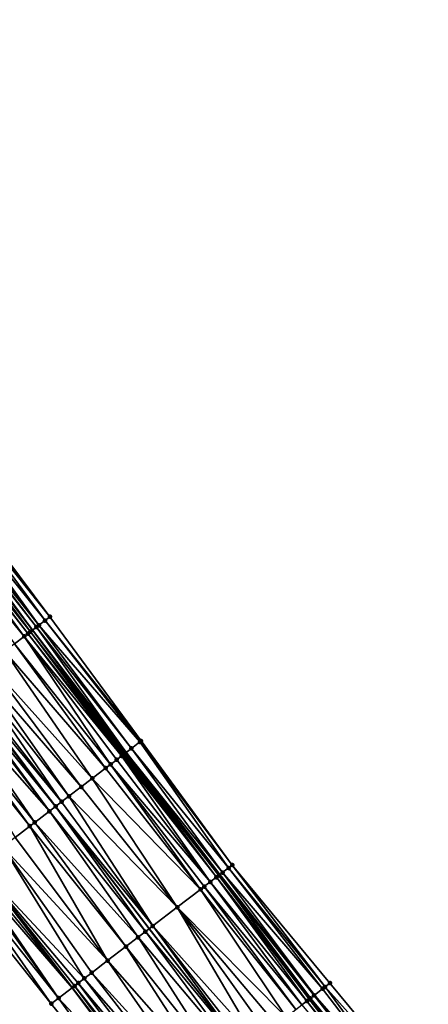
# Model space of a CAD drawing. Header units: feet. Extents: x 2004186 to 2014793, y 836912 to 864902.
# Tile 500 of 656: x 2007195 to 2007249, y 852217 to 852345. Entities that reach past the tile are written whole.
import ezdxf

# ---------------------------------------------------------------- set-up
doc = ezdxf.new("R2010")
doc.units = ezdxf.units.FT
doc.header["$LTSCALE"] = 100
doc.header["$MEASUREMENT"] = 0
for name, color, linetype, lineweight in [('EP_Travel Lane', 5, 'Continuous', 40), ('GPL_Skip Line', 2, 'Continuous', 40), ('Road Shots', 4, 'Continuous', 200), ('Road X-Section', 30, 'Continuous', 13)]:
    doc.layers.add(name, color=color, linetype=linetype, lineweight=lineweight)
doc.layers.add('I-77 SB_MM21-27-Surface-Border', color=7, linetype='Continuous')
doc.layers.add('I-77 SB_MM21-27-Surface-TIN', color=7, linetype='Continuous')

msp = doc.modelspace()

# ---------------------------------------------------------------- linework, layer by layer
at = {"layer": 'EP_Travel Lane'}
for points in [[(2007214.576057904, 852203.6635399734, 437.9141399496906), (2007202.278240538, 852219.5795358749, 438.050688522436), (2007190.132490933, 852235.4690993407, 438.1083880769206), (2007177.986796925, 852251.3585900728, 438.1884823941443), (2007165.841127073, 852267.2480492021, 438.2783200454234), (2007153.633143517, 852283.2535366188, 438.3588180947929), (2007141.654077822, 852299.2690866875, 438.4256654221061), (2007129.675011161, 852315.2846380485, 438.4920886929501), (2007117.695972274, 852331.3001522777, 438.5709600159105), (2007105.716917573, 852347.315687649, 438.6427364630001), (2007093.832098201, 852363.5804056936, 438.7356369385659), (2007082.036463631, 852379.7315499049, 438.798173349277), (2007070.240883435, 852395.8826196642, 438.8848433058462), (2007058.445256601, 852412.0337532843, 438.9508377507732), (2007046.706961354, 852428.372048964, 439.0449221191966), (2007035.053841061, 852444.626251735, 439.1202886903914), (2007023.400728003, 852460.880444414, 439.199071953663)], [(2007246.145901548, 852202.9269348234, 437.0806944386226), (2007233.741103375, 852218.6156544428, 437.1436066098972), (2007221.448139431, 852234.258770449, 437.2766588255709), (2007209.290980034, 852250.1393574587, 437.3813308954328), (2007197.133745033, 852266.020043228, 437.4555882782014), (2007184.976511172, 852281.9007275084, 437.5302831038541), (2007172.905763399, 852297.6969138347, 437.621815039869), (2007160.913285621, 852313.7024338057, 437.684617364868), (2007148.920804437, 852329.7079583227, 437.7458855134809), (2007136.928411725, 852345.713364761, 437.8467823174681), (2007124.9364487, 852361.7191698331, 437.9312006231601), (2007113.20897094, 852377.7548519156, 438.0108785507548), (2007101.402731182, 852393.8982299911, 438.075594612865), (2007089.596502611, 852410.0415927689, 438.145239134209), (2007077.790305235, 852426.1849128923, 438.2287000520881), (2007066.194967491, 852442.3457257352, 438.2838835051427), (2007054.552976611, 852458.6080466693, 438.3283688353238)]]:
    msp.add_polyline3d(points, dxfattribs=at)
at = {"layer": 'GPL_Skip Line'}
msp.add_polyline3d([(2007224.565206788, 852211.4563933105, 437.5843661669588), (2007212.292808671, 852227.2478656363, 437.6978340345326), (2007200.135654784, 852243.1284454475, 437.8047006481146), (2007187.978378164, 852259.0091855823, 437.8622266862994), (2007175.821181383, 852274.889821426, 437.9518490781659), (2007163.679047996, 852290.7819968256, 438.0152008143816), (2007151.686871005, 852306.7876408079, 438.0997817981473), (2007139.694610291, 852322.7933965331, 438.1468645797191), (2007127.702435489, 852338.7990375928, 438.232426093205), (2007115.710268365, 852354.8046684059, 438.3214261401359), (2007103.90233262, 852370.9467186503, 438.4013173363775), (2007092.096094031, 852387.090095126, 438.4665361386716), (2007080.28987076, 852403.2334506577, 438.5385390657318), (2007068.483676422, 852419.3767666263, 438.6233570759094), (2007056.814383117, 852435.6193597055, 438.6752667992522), (2007045.161990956, 852451.8740535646, 438.7574871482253), (2007033.509610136, 852468.1287316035, 438.845002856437)], dxfattribs=at)
at = {"layer": 'I-77 SB_MM21-27-Surface-Border', "color": 3, "linetype": 'ByBlock', "lineweight": -2}
for points in [[(2007056.214043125, 852459.7994650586, 438.1822470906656), (2007068.354014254, 852443.8944378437, 438.0692178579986), (2007080.105546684, 852427.8792449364, 437.9940760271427), (2007091.911731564, 852411.7359418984, 437.9050836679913), (2007104.202193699, 852395.9468641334, 437.8043375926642), (2007116.008447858, 852379.803466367, 437.7459950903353), (2007127.873178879, 852363.9207867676, 437.6558103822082), (2007138.105036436, 852346.595568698, 437.713169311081), (2007151.857479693, 852331.9095697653, 437.4628300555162), (2007163.689694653, 852315.7838750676, 437.4211709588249), (2007175.681911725, 852299.778177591, 437.3545356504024), (2007187.41253059, 852283.7667933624, 437.2963542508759), (2007199.410939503, 852267.7645581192, 437.2148276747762), (2007211.25062285, 852251.6406420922, 437.1663906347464), (2007223.090304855, 852235.5167278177, 437.1173897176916), (2007235.760482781, 852220.19171268, 436.9675541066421), (2007248.533332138, 852204.7903650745, 436.853076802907)], [(2007212.265211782, 852201.8610753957, 437.9418669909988), (2007199.589120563, 852217.5207740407, 438.0786277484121), (2007187.114365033, 852233.1581888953, 438.1911890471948), (2007174.79836774, 852248.9172418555, 438.2837979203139), (2007162.323513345, 852264.5547858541, 438.3566737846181), (2007149.91505002, 852280.4673294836, 438.4528724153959), (2007137.762797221, 852296.3530746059, 438.5294041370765), (2007125.450442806, 852312.1189553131, 438.5863476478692), (2007113.458286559, 852328.1245716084, 438.6802193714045), (2007101.78621601, 852344.370073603, 438.7606463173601), (2007089.858498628, 852360.6739035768, 438.8335977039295), (2007078.375159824, 852377.0533642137, 438.9123424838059), (2007067.05324978, 852393.5508958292, 438.9885407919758), (2007055.247060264, 852409.6942052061, 439.0755101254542), (2007044.136613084, 852426.5290269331, 439.1408593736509), (2007032.15909689, 852442.5507092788, 439.2102353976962), (2007020.18163239, 852458.5723195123, 439.3037975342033)]]:
    msp.add_polyline3d(points, dxfattribs=at)
at = {"layer": 'I-77 SB_MM21-27-Surface-TIN', "color": 128, "linetype": 'ByBlock', "lineweight": -2}
for points in [[(2007197.982059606, 852266.6698880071, 437.3722440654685), (2007186.301131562, 852282.9154459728, 437.3994961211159), (2007185.983592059, 852282.6721998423, 437.430202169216)], [(2007198.775870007, 852267.2780534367, 437.280061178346), (2007186.936218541, 852283.4019278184, 437.341289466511), (2007186.301131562, 852282.9154459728, 437.3994961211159)], [(2007198.775870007, 852267.2780534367, 437.280061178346), (2007186.301131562, 852282.9154459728, 437.3994961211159), (2007197.982059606, 852266.6698880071, 437.3722440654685)], [(2007199.410939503, 852267.7645581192, 437.2148276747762), (2007187.253765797, 852283.6451638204, 437.3137005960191), (2007186.936218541, 852283.4019278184, 437.341289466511)], [(2007199.410939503, 852267.7645581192, 437.2148276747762), (2007186.936218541, 852283.4019278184, 437.341289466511), (2007198.775870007, 852267.2780534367, 437.280061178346)], [(2007199.410939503, 852267.7645581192, 437.2148276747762), (2007187.41253059, 852283.7667933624, 437.2963542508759), (2007187.253765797, 852283.6451638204, 437.3137005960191)], [(2007196.553115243, 852265.5753021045, 437.5037444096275), (2007184.395879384, 852281.4559889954, 437.5776370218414), (2007184.23709645, 852281.3343831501, 437.5876904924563)], [(2007196.870671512, 852265.818526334, 437.479779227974), (2007184.976511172, 852281.9007275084, 437.5302831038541), (2007184.395879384, 852281.4559889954, 437.5776370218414)], [(2007196.870671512, 852265.818526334, 437.479779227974), (2007184.395879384, 852281.4559889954, 437.5776370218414), (2007196.553115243, 852265.5753021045, 437.5037444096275)], [(2007185.030982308, 852281.942450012, 437.5258406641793), (2007184.976511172, 852281.9007275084, 437.5302831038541), (2007197.133745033, 852266.020043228, 437.4555882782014)], [(2007196.870671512, 852265.818526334, 437.479779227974), (2007197.133745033, 852266.020043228, 437.4555882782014), (2007184.976511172, 852281.9007275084, 437.5302831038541)], [(2007185.348536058, 852282.1856775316, 437.5008622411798), (2007185.030982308, 852281.942450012, 437.5258406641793), (2007197.133745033, 852266.020043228, 437.4555882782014)], [(2007197.664529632, 852266.4266294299, 437.4067799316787), (2007185.507304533, 852282.3073022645, 437.4849959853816), (2007185.348536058, 852282.1856775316, 437.5008622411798)], [(2007197.664529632, 852266.4266294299, 437.4067799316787), (2007185.348536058, 852282.1856775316, 437.5008622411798), (2007197.133745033, 852266.020043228, 437.4555882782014)], [(2007197.982059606, 852266.6698880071, 437.3722440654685), (2007185.983592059, 852282.6721998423, 437.430202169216), (2007185.507304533, 852282.3073022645, 437.4849959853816)], [(2007197.982059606, 852266.6698880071, 437.3722440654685), (2007185.507304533, 852282.3073022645, 437.4849959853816), (2007197.664529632, 852266.4266294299, 437.4067799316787)], [(2007196.07675586, 852265.2104983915, 437.5296495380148), (2007184.23709645, 852281.3343831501, 437.5876904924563), (2007183.443160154, 852280.7263821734, 437.6292636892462)], [(2007196.07675586, 852265.2104983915, 437.5296495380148), (2007183.443160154, 852280.7263821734, 437.6292636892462), (2007194.806439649, 852264.2377205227, 437.5888718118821)], [(2007196.553115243, 852265.5753021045, 437.5037444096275), (2007184.23709645, 852281.3343831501, 437.5876904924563), (2007196.07675586, 852265.2104983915, 437.5296495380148)], [(2007199.410939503, 852267.7645581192, 437.2148276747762), (2007198.775870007, 852267.2780534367, 437.280061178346), (2007211.25062285, 852251.6406420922, 437.1663906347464)], [(2007197.664529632, 852266.4266294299, 437.4067799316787), (2007197.133745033, 852266.020043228, 437.4555882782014), (2007209.290980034, 852250.1393574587, 437.3813308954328)], [(2007197.982059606, 852266.6698880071, 437.3722440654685), (2007197.664529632, 852266.4266294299, 437.4067799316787), (2007209.980497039, 852250.6676155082, 437.3021567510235)], [(2007197.664529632, 852266.4266294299, 437.4067799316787), (2007209.290980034, 852250.1393574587, 437.3813308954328), (2007209.980497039, 852250.6676155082, 437.3021567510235)], [(2007198.775870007, 852267.2780534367, 437.280061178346), (2007197.982059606, 852266.6698880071, 437.3722440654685), (2007211.091855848, 852251.5190154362, 437.1828483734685)], [(2007197.982059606, 852266.6698880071, 437.3722440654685), (2007209.980497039, 852250.6676155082, 437.3021567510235), (2007211.091855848, 852251.5190154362, 437.1828483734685)], [(2007198.775870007, 852267.2780534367, 437.280061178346), (2007211.091855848, 852251.5190154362, 437.1828483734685), (2007211.25062285, 852251.6406420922, 437.1663906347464)], [(2007196.07675586, 852265.2104983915, 437.5296495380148), (2007194.806439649, 852264.2377205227, 437.5888718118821), (2007207.281253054, 852248.6002300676, 437.4995481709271)], [(2007196.553115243, 852265.5753021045, 437.5037444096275), (2007196.07675586, 852265.2104983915, 437.5296495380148), (2007208.710359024, 852249.6946048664, 437.4330165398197)], [(2007196.07675586, 852265.2104983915, 437.5296495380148), (2007208.075194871, 852249.2082238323, 437.4601963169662), (2007208.710359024, 852249.6946048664, 437.4330165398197)], [(2007196.07675586, 852265.2104983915, 437.5296495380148), (2007207.281253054, 852248.6002300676, 437.4995481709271), (2007208.075194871, 852249.2082238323, 437.4601963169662)], [(2007196.870671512, 852265.818526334, 437.479779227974), (2007196.553115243, 852265.5753021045, 437.5037444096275), (2007208.869141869, 852249.8162108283, 437.4229275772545)], [(2007196.553115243, 852265.5753021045, 437.5037444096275), (2007208.710359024, 852249.6946048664, 437.4330165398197), (2007208.869141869, 852249.8162108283, 437.4229275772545)], [(2007196.870671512, 852265.818526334, 437.479779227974), (2007209.186684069, 852250.0594534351, 437.3933067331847), (2007197.133745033, 852266.020043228, 437.4555882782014)], [(2007196.870671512, 852265.818526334, 437.479779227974), (2007209.027916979, 852249.937826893, 437.4097294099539), (2007209.186684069, 852250.0594534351, 437.3933067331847)], [(2007196.870671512, 852265.818526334, 437.479779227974), (2007208.869141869, 852249.8162108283, 437.4229275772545), (2007209.027916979, 852249.937826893, 437.4097294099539)], [(2007209.186684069, 852250.0594534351, 437.3933067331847), (2007209.290980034, 852250.1393574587, 437.3813308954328), (2007197.133745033, 852266.020043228, 437.4555882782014)], [(2007206.646090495, 852248.1138469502, 437.5273690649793), (2007194.806439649, 852264.2377205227, 437.5888718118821), (2007193.536107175, 852263.264963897, 437.6415563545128)], [(2007207.281253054, 852248.6002300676, 437.4995481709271), (2007194.806439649, 852264.2377205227, 437.5888718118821), (2007206.646090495, 852248.1138469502, 437.5273690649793)], [(2007204.899392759, 852246.776294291, 437.6035953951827), (2007193.536107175, 852263.264963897, 437.6415563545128), (2007191.471812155, 852261.684240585, 437.7252591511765)], [(2007206.646090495, 852248.1138469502, 437.5273690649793), (2007193.536107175, 852263.264963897, 437.6415563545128), (2007204.899392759, 852246.776294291, 437.6035953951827)], [(2007203.470259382, 852245.6819552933, 437.6591089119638), (2007191.471812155, 852261.684240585, 437.7252591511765), (2007190.360277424, 852260.8330704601, 437.7738439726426)], [(2007204.899392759, 852246.776294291, 437.6035953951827), (2007191.471812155, 852261.684240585, 437.7252591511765), (2007203.470259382, 852245.6819552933, 437.6591089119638)], [(2007200.929616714, 852243.7364129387, 437.7734346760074), (2007189.56631725, 852260.2251006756, 437.8058157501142), (2007188.613564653, 852259.4955374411, 437.8440258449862)], [(2007201.88235311, 852244.4659973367, 437.7287114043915), (2007190.360277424, 852260.8330704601, 437.7738439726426), (2007189.56631725, 852260.2251006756, 437.8058157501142)], [(2007201.88235311, 852244.4659973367, 437.7287114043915), (2007189.56631725, 852260.2251006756, 437.8058157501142), (2007200.929616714, 852243.7364129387, 437.7734346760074)], [(2007203.470259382, 852245.6819552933, 437.6591089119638), (2007190.360277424, 852260.8330704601, 437.7738439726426), (2007201.88235311, 852244.4659973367, 437.7287114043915)], [(2007199.34167263, 852242.5205043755, 437.8278360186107), (2007187.50197599, 852258.6444377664, 437.8709291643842), (2007187.184381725, 852258.4012631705, 437.8796191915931)], [(2007187.50197599, 852258.6444377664, 437.8709291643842), (2007200.135654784, 852243.1284454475, 437.8047006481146), (2007187.978378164, 852259.0091855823, 437.8622266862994)], [(2007199.34167263, 852242.5205043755, 437.8278360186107), (2007200.135654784, 852243.1284454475, 437.8047006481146), (2007187.50197599, 852258.6444377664, 437.8709291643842)], [(2007188.137178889, 852259.1307681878, 437.8593258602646), (2007187.978378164, 852259.0091855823, 437.8622266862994), (2007200.135654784, 852243.1284454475, 437.8047006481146)], [(2007200.929616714, 852243.7364129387, 437.7734346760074), (2007188.613564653, 852259.4955374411, 437.8440258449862), (2007188.137178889, 852259.1307681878, 437.8593258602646)], [(2007200.929616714, 852243.7364129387, 437.7734346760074), (2007188.137178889, 852259.1307681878, 437.8593258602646), (2007200.135654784, 852243.1284454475, 437.8047006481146)], [(2007197.436082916, 852241.0614883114, 437.8702782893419), (2007186.072831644, 852257.5501130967, 437.9220331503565), (2007184.961269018, 852256.6989794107, 437.9594036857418)], [(2007199.34167263, 852242.5205043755, 437.8278360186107), (2007187.184381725, 852258.4012631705, 437.8796191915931), (2007186.072831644, 852257.5501130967, 437.9220331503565)], [(2007199.34167263, 852242.5205043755, 437.8278360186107), (2007186.072831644, 852257.5501130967, 437.9220331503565), (2007197.436082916, 852241.0614883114, 437.8702782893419)], [(2007196.800896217, 852240.575136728, 437.8883944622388), (2007184.961269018, 852256.6989794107, 437.9594036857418), (2007184.326096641, 852256.2126091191, 437.9832774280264)], [(2007196.800896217, 852240.575136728, 437.8883944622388), (2007184.326096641, 852256.2126091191, 437.9832774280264), (2007194.89537012, 852239.116037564, 437.9564113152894)], [(2007197.436082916, 852241.0614883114, 437.8702782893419), (2007184.961269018, 852256.6989794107, 437.9594036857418), (2007196.800896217, 852240.575136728, 437.8883944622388)], [(2007211.091855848, 852251.5190154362, 437.1828483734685), (2007209.980497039, 852250.6676155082, 437.3021567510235), (2007222.614001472, 852235.1518509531, 437.1658088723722)], [(2007211.25062285, 852251.6406420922, 437.1663906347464), (2007211.091855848, 852251.5190154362, 437.1828483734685), (2007223.090304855, 852235.5167278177, 437.1173897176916)], [(2007211.091855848, 852251.5190154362, 437.1828483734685), (2007222.614001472, 852235.1518509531, 437.1658088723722), (2007223.090304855, 852235.5167278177, 437.1173897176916)], [(2007208.710359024, 852249.6946048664, 437.4330165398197), (2007208.075194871, 852249.2082238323, 437.4601963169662), (2007220.232344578, 852233.3276494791, 437.3516317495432)], [(2007208.869141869, 852249.8162108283, 437.4229275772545), (2007208.710359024, 852249.6946048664, 437.4330165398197), (2007221.0262752, 852233.9356578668, 437.3077778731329)], [(2007208.710359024, 852249.6946048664, 437.4330165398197), (2007220.232344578, 852233.3276494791, 437.3516317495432), (2007221.0262752, 852233.9356578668, 437.3077778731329)], [(2007209.027916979, 852249.937826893, 437.4097294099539), (2007208.869141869, 852249.8162108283, 437.4229275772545), (2007221.0262752, 852233.9356578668, 437.3077778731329)], [(2007209.186684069, 852250.0594534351, 437.3933067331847), (2007209.027916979, 852249.937826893, 437.4097294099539), (2007221.343835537, 852234.1788767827, 437.2854472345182)], [(2007209.027916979, 852249.937826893, 437.4097294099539), (2007221.0262752, 852233.9356578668, 437.3077778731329), (2007221.343835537, 852234.1788767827, 437.2854472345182)], [(2007209.186684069, 852250.0594534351, 437.3933067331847), (2007221.448139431, 852234.258770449, 437.2766588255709), (2007209.290980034, 852250.1393574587, 437.3813308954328)], [(2007209.186684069, 852250.0594534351, 437.3933067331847), (2007221.343835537, 852234.1788767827, 437.2854472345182), (2007221.448139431, 852234.258770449, 437.2766588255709)], [(2007209.980497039, 852250.6676155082, 437.3021567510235), (2007209.290980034, 852250.1393574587, 437.3813308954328), (2007221.820159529, 852234.543726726, 437.2453132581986)], [(2007221.820159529, 852234.543726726, 437.2453132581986), (2007209.290980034, 852250.1393574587, 437.3813308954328), (2007221.448139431, 852234.258770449, 437.2766588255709)], [(2007209.980497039, 852250.6676155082, 437.3021567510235), (2007221.820159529, 852234.543726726, 437.2453132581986), (2007222.614001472, 852235.1518509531, 437.1658088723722)], [(2007207.281253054, 852248.6002300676, 437.4995481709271), (2007206.646090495, 852248.1138469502, 437.5273690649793), (2007218.962068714, 852232.3548189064, 437.4270769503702)], [(2007208.075194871, 852249.2082238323, 437.4601963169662), (2007207.281253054, 852248.6002300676, 437.4995481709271), (2007220.232344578, 852233.3276494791, 437.3516317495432)], [(2007207.281253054, 852248.6002300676, 437.4995481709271), (2007219.438430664, 852232.7196192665, 437.4022025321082), (2007220.232344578, 852233.3276494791, 437.3516317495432)], [(2007207.281253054, 852248.6002300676, 437.4995481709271), (2007218.962068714, 852232.3548189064, 437.4270769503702), (2007219.438430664, 852232.7196192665, 437.4022025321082)], [(2007206.646090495, 852248.1138469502, 437.5273690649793), (2007204.899392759, 852246.776294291, 437.6035953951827), (2007218.962068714, 852232.3548189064, 437.4270769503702)], [(2007203.470259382, 852245.6819552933, 437.6591089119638), (2007201.88235311, 852244.4659973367, 437.7287114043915), (2007215.945024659, 852230.0445277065, 437.5504288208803)], [(2007204.899392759, 852246.776294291, 437.6035953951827), (2007203.470259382, 852245.6819552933, 437.6591089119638), (2007215.945024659, 852230.0445277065, 437.5504288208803)], [(2007204.899392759, 852246.776294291, 437.6035953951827), (2007215.945024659, 852230.0445277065, 437.5504288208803), (2007218.962068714, 852232.3548189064, 437.4270769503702)], [(2007201.88235311, 852244.4659973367, 437.7287114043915), (2007200.929616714, 852243.7364129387, 437.7734346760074), (2007212.769192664, 852227.6126372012, 437.6818215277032)], [(2007201.88235311, 852244.4659973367, 437.7287114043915), (2007212.769192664, 852227.6126372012, 437.6818215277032), (2007215.945024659, 852230.0445277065, 437.5504288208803)], [(2007199.34167263, 852242.5205043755, 437.8278360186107), (2007211.816424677, 852226.883094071, 437.7138465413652), (2007200.135654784, 852243.1284454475, 437.8047006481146)], [(2007200.929616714, 852243.7364129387, 437.7734346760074), (2007200.135654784, 852243.1284454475, 437.8047006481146), (2007212.769192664, 852227.6126372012, 437.6818215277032)], [(2007211.816424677, 852226.883094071, 437.7138465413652), (2007212.292808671, 852227.2478656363, 437.6978340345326), (2007200.135654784, 852243.1284454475, 437.8047006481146)], [(2007212.769192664, 852227.6126372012, 437.6818215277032), (2007200.135654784, 852243.1284454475, 437.8047006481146), (2007212.292808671, 852227.2478656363, 437.6978340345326)], [(2007199.34167263, 852242.5205043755, 437.8278360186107), (2007197.436082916, 852241.0614883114, 437.8702782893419), (2007210.863671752, 852226.1535312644, 437.7519271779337)], [(2007199.34167263, 852242.5205043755, 437.8278360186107), (2007210.863671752, 852226.1535312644, 437.7519271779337), (2007211.816424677, 852226.883094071, 437.7138465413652)], [(2007196.800896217, 852240.575136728, 437.8883944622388), (2007194.89537012, 852239.116037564, 437.9564113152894), (2007206.893838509, 852223.1137246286, 437.8987809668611)], [(2007197.436082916, 852241.0614883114, 437.8702782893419), (2007196.800896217, 852240.575136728, 437.8883944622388), (2007209.275742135, 852224.9376038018, 437.8121484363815)], [(2007196.800896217, 852240.575136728, 437.8883944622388), (2007206.893838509, 852223.1137246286, 437.8987809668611), (2007209.275742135, 852224.9376038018, 437.8121484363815)], [(2007197.436082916, 852241.0614883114, 437.8702782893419), (2007209.275742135, 852224.9376038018, 437.8121484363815), (2007210.863671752, 852226.1535312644, 437.7519271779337)], [(2007206.893838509, 852223.1137246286, 437.8987809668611), (2007194.89537012, 852239.116037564, 437.9564113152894), (2007193.307419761, 852237.9001371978, 438.0082898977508)], [(2007203.876766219, 852220.8034703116, 438.0107819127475), (2007193.307419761, 852237.9001371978, 438.0082898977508), (2007190.132490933, 852235.4690993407, 438.1083880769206)], [(2007206.893838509, 852223.1137246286, 437.8987809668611), (2007193.307419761, 852237.9001371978, 438.0082898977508), (2007204.829516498, 852221.5330365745, 437.9716375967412)], [(2007204.829516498, 852221.5330365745, 437.9716375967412), (2007193.307419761, 852237.9001371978, 438.0082898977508), (2007203.876766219, 852220.8034703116, 438.0107819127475)], [(2007190.131510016, 852235.4683482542, 438.108419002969), (2007189.655138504, 852235.103560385, 438.1294481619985), (2007202.278240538, 852219.5795358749, 438.050688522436)], [(2007190.131510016, 852235.4683482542, 438.108419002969), (2007202.278240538, 852219.5795358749, 438.050688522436), (2007190.132490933, 852235.4690993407, 438.1083880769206)], [(2007202.606392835, 852219.8307671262, 438.0470227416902), (2007190.132490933, 852235.4690993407, 438.1083880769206), (2007202.278240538, 852219.5795358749, 438.050688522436)], [(2007203.876766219, 852220.8034703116, 438.0107819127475), (2007190.132490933, 852235.4690993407, 438.1083880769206), (2007203.082790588, 852220.1955207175, 438.0365417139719)], [(2007203.082790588, 852220.1955207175, 438.0365417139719), (2007190.132490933, 852235.4690993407, 438.1083880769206), (2007202.606392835, 852219.8307671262, 438.0470227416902)], [(2007223.090304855, 852235.5167278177, 437.1173897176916), (2007222.614001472, 852235.1518509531, 437.1658088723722), (2007235.12979067, 852219.6995465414, 437.0115346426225)], [(2007223.090304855, 852235.5167278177, 437.1173897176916), (2007235.12979067, 852219.6995465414, 437.0115346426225), (2007235.760482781, 852220.19171268, 436.9675541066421)], [(2007200.541946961, 852218.2502408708, 438.0700846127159), (2007188.861158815, 852234.4956160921, 438.1535747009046), (2007188.067161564, 852233.8876947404, 438.1706409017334)], [(2007200.541946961, 852218.2502408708, 438.0700846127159), (2007189.178758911, 852234.7387830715, 438.1472287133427), (2007188.861158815, 852234.4956160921, 438.1535747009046)], [(2007189.655138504, 852235.103560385, 438.1294481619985), (2007189.178758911, 852234.7387830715, 438.1472287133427), (2007202.278240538, 852219.5795358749, 438.050688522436)], [(2007200.541946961, 852218.2502408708, 438.0700846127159), (2007202.278240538, 852219.5795358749, 438.050688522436), (2007189.178758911, 852234.7387830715, 438.1472287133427)], [(2007221.343835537, 852234.1788767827, 437.2854472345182), (2007221.0262752, 852233.9356578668, 437.3077778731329), (2007233.237852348, 852218.222871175, 437.1895252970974)], [(2007221.343835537, 852234.1788767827, 437.2854472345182), (2007233.71084153, 852218.592034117, 437.1465629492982), (2007221.448139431, 852234.258770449, 437.2766588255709)], [(2007221.343835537, 852234.1788767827, 437.2854472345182), (2007233.237852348, 852218.222871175, 437.1895252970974), (2007233.71084153, 852218.592034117, 437.1465629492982)], [(2007221.820159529, 852234.543726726, 437.2453132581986), (2007221.448139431, 852234.258770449, 437.2766588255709), (2007233.741103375, 852218.6156544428, 437.1436066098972)], [(2007233.71084153, 852218.592034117, 437.1465629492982), (2007233.741103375, 852218.6156544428, 437.1436066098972), (2007221.448139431, 852234.258770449, 437.2766588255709)], [(2007222.614001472, 852235.1518509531, 437.1658088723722), (2007221.820159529, 852234.543726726, 437.2453132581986), (2007234.81446027, 852219.4534434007, 437.0387482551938)], [(2007221.820159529, 852234.543726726, 437.2453132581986), (2007233.741103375, 852218.6156544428, 437.1436066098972), (2007234.81446027, 852219.4534434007, 437.0387482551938)], [(2007222.614001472, 852235.1518509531, 437.1658088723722), (2007234.81446027, 852219.4534434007, 437.0387482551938), (2007235.12979067, 852219.6995465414, 437.0115346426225)], [(2007199.589120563, 852217.5207740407, 438.0786277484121), (2007188.067161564, 852233.8876947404, 438.1706409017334), (2007187.114365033, 852233.1581888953, 438.1911890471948)], [(2007200.541946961, 852218.2502408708, 438.0700846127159), (2007188.067161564, 852233.8876947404, 438.1706409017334), (2007199.589120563, 852217.5207740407, 438.0786277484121)], [(2007220.232344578, 852233.3276494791, 437.3516317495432), (2007219.438430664, 852232.7196192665, 437.4022025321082), (2007232.134086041, 852217.3616510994, 437.2481011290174)], [(2007221.0262752, 852233.9356578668, 437.3077778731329), (2007220.232344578, 852233.3276494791, 437.3516317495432), (2007232.764823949, 852217.8537585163, 437.2194021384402)], [(2007220.232344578, 852233.3276494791, 437.3516317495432), (2007232.134086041, 852217.3616510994, 437.2481011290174), (2007232.764823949, 852217.8537585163, 437.2194021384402)], [(2007221.0262752, 852233.9356578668, 437.3077778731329), (2007233.080180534, 852218.099828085, 437.2009251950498), (2007233.237852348, 852218.222871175, 437.1895252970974)], [(2007221.0262752, 852233.9356578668, 437.3077778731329), (2007232.764823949, 852217.8537585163, 437.2194021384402), (2007233.080180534, 852218.099828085, 437.2009251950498)], [(2007218.962068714, 852232.3548189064, 437.4270769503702), (2007215.945024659, 852230.0445277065, 437.5504288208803), (2007230.084233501, 852215.762243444, 437.3566098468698)], [(2007219.438430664, 852232.7196192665, 437.4022025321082), (2007218.962068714, 852232.3548189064, 437.4270769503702), (2007231.345700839, 852216.7464691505, 437.2963824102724)], [(2007218.962068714, 852232.3548189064, 437.4270769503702), (2007230.084233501, 852215.762243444, 437.3566098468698), (2007231.345700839, 852216.7464691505, 437.2963824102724)], [(2007219.438430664, 852232.7196192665, 437.4022025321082), (2007231.345700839, 852216.7464691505, 437.2963824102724), (2007232.134086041, 852217.3616510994, 437.2481011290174)], [(2007215.945024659, 852230.0445277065, 437.5504288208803), (2007212.769192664, 852227.6126372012, 437.6818215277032), (2007226.142094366, 852212.6866069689, 437.5269014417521)], [(2007215.945024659, 852230.0445277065, 437.5504288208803), (2007228.822741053, 852214.7780499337, 437.4084587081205), (2007230.084233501, 852215.762243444, 437.3566098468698)], [(2007215.945024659, 852230.0445277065, 437.5504288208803), (2007227.561259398, 852213.7938425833, 437.4639092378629), (2007228.822741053, 852214.7780499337, 437.4084587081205)], [(2007215.945024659, 852230.0445277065, 437.5504288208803), (2007226.142094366, 852212.6866069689, 437.5269014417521), (2007227.561259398, 852213.7938425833, 437.4639092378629)], [(2007211.816424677, 852226.883094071, 437.7138465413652), (2007210.863671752, 852226.1535312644, 437.7519271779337), (2007223.776748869, 852210.8413045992, 437.6083835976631)], [(2007211.816424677, 852226.883094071, 437.7138465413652), (2007224.565206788, 852211.4563933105, 437.5843661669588), (2007212.292808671, 852227.2478656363, 437.6978340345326)], [(2007211.816424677, 852226.883094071, 437.7138465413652), (2007223.776748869, 852210.8413045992, 437.6083835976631), (2007224.565206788, 852211.4563933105, 437.5843661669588)], [(2007212.769192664, 852227.6126372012, 437.6818215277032), (2007212.292808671, 852227.2478656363, 437.6978340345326), (2007224.565206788, 852211.4563933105, 437.5843661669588)], [(2007212.769192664, 852227.6126372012, 437.6818215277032), (2007224.565206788, 852211.4563933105, 437.5843661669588), (2007225.03828154, 852211.8254465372, 437.5699557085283)], [(2007212.769192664, 852227.6126372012, 437.6818215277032), (2007225.03828154, 852211.8254465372, 437.5699557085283), (2007226.142094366, 852212.6866069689, 437.5269014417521)], [(2007210.863671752, 852226.1535312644, 437.7519271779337), (2007209.275742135, 852224.9376038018, 437.8121484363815), (2007221.726772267, 852209.2420560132, 437.6754966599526)], [(2007210.863671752, 852226.1535312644, 437.7519271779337), (2007221.726772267, 852209.2420560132, 437.6754966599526), (2007223.776748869, 852210.8413045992, 437.6083835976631)], [(2007209.275742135, 852224.9376038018, 437.8121484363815), (2007206.893838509, 852223.1137246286, 437.8987809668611), (2007220.149884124, 852208.0118430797, 437.7327726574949)], [(2007209.275742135, 852224.9376038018, 437.8121484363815), (2007220.149884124, 852208.0118430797, 437.7327726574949), (2007221.726772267, 852209.2420560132, 437.6754966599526)], [(2007206.893838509, 852223.1137246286, 437.8987809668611), (2007204.829516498, 852221.5330365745, 437.9716375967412), (2007218.415281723, 852206.6586414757, 437.7872866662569)], [(2007206.893838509, 852223.1137246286, 437.8987809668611), (2007218.415281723, 852206.6586414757, 437.7872866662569), (2007220.149884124, 852208.0118430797, 437.7327726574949)], [(2007204.829516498, 852221.5330365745, 437.9716375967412), (2007203.876766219, 852220.8034703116, 438.0107819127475), (2007217.15377648, 852205.6744643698, 437.8348665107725)], [(2007204.829516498, 852221.5330365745, 437.9716375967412), (2007217.15377648, 852205.6744643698, 437.8348665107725), (2007218.415281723, 852206.6586414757, 437.7872866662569)], [(2007203.082790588, 852220.1955207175, 438.0365417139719), (2007202.606392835, 852219.8307671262, 438.0470227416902), (2007215.103806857, 852204.0752068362, 437.9043080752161)], [(2007203.876766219, 852220.8034703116, 438.0107819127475), (2007203.082790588, 852220.1955207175, 438.0365417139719), (2007216.049958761, 852204.8133102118, 437.8762881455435)], [(2007203.082790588, 852220.1955207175, 438.0365417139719), (2007215.103806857, 852204.0752068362, 437.9043080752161), (2007216.049958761, 852204.8133102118, 437.8762881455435)], [(2007203.876766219, 852220.8034703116, 438.0107819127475), (2007216.049958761, 852204.8133102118, 437.8762881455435), (2007217.15377648, 852205.6744643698, 437.8348665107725)], [(2007235.760482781, 852220.19171268, 436.9675541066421), (2007235.12979067, 852219.6995465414, 437.0115346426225), (2007248.533332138, 852204.7903650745, 436.853076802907)], [(2007200.541946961, 852218.2502408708, 438.0700846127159), (2007214.315320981, 852203.4601539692, 437.91899743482), (2007202.278240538, 852219.5795358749, 438.050688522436)], [(2007202.606392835, 852219.8307671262, 438.0470227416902), (2007202.278240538, 852219.5795358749, 438.050688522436), (2007214.576057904, 852203.6635399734, 437.9141399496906)], [(2007214.315320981, 852203.4601539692, 437.91899743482), (2007214.576057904, 852203.6635399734, 437.9141399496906), (2007202.278240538, 852219.5795358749, 438.050688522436)], [(2007202.606392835, 852219.8307671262, 438.0470227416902), (2007214.576057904, 852203.6635399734, 437.9141399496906), (2007215.103806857, 852204.0752068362, 437.9043080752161)], [(2007234.81446027, 852219.4534434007, 437.0387482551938), (2007233.741103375, 852218.6156544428, 437.1436066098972), (2007246.956716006, 852203.5598033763, 437.0011172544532)], [(2007235.12979067, 852219.6995465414, 437.0115346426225), (2007234.81446027, 852219.4534434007, 437.0387482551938), (2007246.956716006, 852203.5598033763, 437.0011172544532)], [(2007235.12979067, 852219.6995465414, 437.0115346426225), (2007246.956716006, 852203.5598033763, 437.0011172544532), (2007248.533332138, 852204.7903650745, 436.853076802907)], [(2007200.541946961, 852218.2502408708, 438.0700846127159), (2007199.589120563, 852217.5207740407, 438.0786277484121), (2007212.265211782, 852201.8610753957, 437.9418669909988)], [(2007200.541946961, 852218.2502408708, 438.0700846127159), (2007212.265211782, 852201.8610753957, 437.9418669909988), (2007214.315320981, 852203.4601539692, 437.91899743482)], [(2007232.764823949, 852217.8537585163, 437.2194021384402), (2007232.134086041, 852217.3616510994, 437.2481011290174), (2007244.907073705, 852201.9601261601, 437.1797795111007)], [(2007233.080180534, 852218.099828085, 437.2009251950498), (2007232.764823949, 852217.8537585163, 437.2194021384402), (2007245.222434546, 852202.2061902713, 437.1627222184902)], [(2007232.764823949, 852217.8537585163, 437.2194021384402), (2007244.907073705, 852201.9601261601, 437.1797795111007), (2007245.222434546, 852202.2061902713, 437.1627222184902)], [(2007233.237852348, 852218.222871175, 437.1895252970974), (2007233.080180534, 852218.099828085, 437.2009251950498), (2007245.537774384, 852202.4522813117, 437.1386569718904)], [(2007233.080180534, 852218.099828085, 437.2009251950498), (2007245.222434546, 852202.2061902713, 437.1627222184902), (2007245.537774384, 852202.4522813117, 437.1386569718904)], [(2007233.71084153, 852218.592034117, 437.1465629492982), (2007233.237852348, 852218.222871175, 437.1895252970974), (2007246.010758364, 852202.8214509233, 437.0939580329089)], [(2007233.237852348, 852218.222871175, 437.1895252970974), (2007245.537774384, 852202.4522813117, 437.1386569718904), (2007246.010758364, 852202.8214509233, 437.0939580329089)], [(2007233.71084153, 852218.592034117, 437.1465629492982), (2007246.010758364, 852202.8214509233, 437.0939580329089), (2007233.741103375, 852218.6156544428, 437.1436066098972)], [(2007246.010758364, 852202.8214509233, 437.0939580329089), (2007246.145901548, 852202.9269348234, 437.0806944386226), (2007233.741103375, 852218.6156544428, 437.1436066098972)], [(2007246.956716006, 852203.5598033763, 437.0011172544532), (2007233.741103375, 852218.6156544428, 437.1436066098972), (2007246.145901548, 852202.9269348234, 437.0806944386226)]]:
    msp.add_3dface(points, dxfattribs=at)
at = {"layer": 'Road Shots', "lineweight": 100}
for p in [(2007199.410939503, 852267.7645581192, 437.2148276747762), (2007197.664529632, 852266.4266294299, 437.4067799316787), (2007197.982059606, 852266.6698880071, 437.3722440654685), (2007198.775870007, 852267.2780534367, 437.280061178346), (2007196.07675586, 852265.2104983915, 437.5296495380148), (2007196.553115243, 852265.5753021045, 437.5037444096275), (2007196.870671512, 852265.818526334, 437.479779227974), (2007211.091855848, 852251.5190154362, 437.1828483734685), (2007211.25062285, 852251.6406420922, 437.1663906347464), (2007208.710359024, 852249.6946048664, 437.4330165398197), (2007208.869141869, 852249.8162108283, 437.4229275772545), (2007209.027916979, 852249.937826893, 437.4097294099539), (2007209.186684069, 852250.0594534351, 437.3933067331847), (2007209.980497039, 852250.6676155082, 437.3021567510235), (2007207.281253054, 852248.6002300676, 437.4995481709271), (2007208.075194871, 852249.2082238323, 437.4601963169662), (2007206.646090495, 852248.1138469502, 437.5273690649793), (2007203.470259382, 852245.6819552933, 437.6591089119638), (2007204.899392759, 852246.776294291, 437.6035953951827), (2007201.88235311, 852244.4659973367, 437.7287114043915), (2007200.135654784, 852243.1284454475, 437.8047006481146), (2007200.929616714, 852243.7364129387, 437.7734346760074), (2007199.34167263, 852242.5205043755, 437.8278360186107), (2007196.800896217, 852240.575136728, 437.8883944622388), (2007197.436082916, 852241.0614883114, 437.8702782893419), (2007223.090304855, 852235.5167278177, 437.1173897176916), (2007221.343835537, 852234.1788767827, 437.2854472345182), (2007221.820159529, 852234.543726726, 437.2453132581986), (2007222.614001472, 852235.1518509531, 437.1658088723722), (2007220.232344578, 852233.3276494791, 437.3516317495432), (2007221.0262752, 852233.9356578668, 437.3077778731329), (2007218.962068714, 852232.3548189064, 437.4270769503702), (2007219.438430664, 852232.7196192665, 437.4022025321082), (2007215.945024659, 852230.0445277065, 437.5504288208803), (2007211.816424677, 852226.883094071, 437.7138465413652), (2007212.769192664, 852227.6126372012, 437.6818215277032), (2007210.863671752, 852226.1535312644, 437.7519271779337), (2007209.275742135, 852224.9376038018, 437.8121484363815), (2007206.893838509, 852223.1137246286, 437.8987809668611), (2007204.829516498, 852221.5330365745, 437.9716375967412), (2007203.082790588, 852220.1955207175, 438.0365417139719), (2007203.876766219, 852220.8034703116, 438.0107819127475), (2007235.760482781, 852220.19171268, 436.9675541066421), (2007202.606392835, 852219.8307671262, 438.0470227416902), (2007234.81446027, 852219.4534434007, 437.0387482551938), (2007235.12979067, 852219.6995465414, 437.0115346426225), (2007199.589120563, 852217.5207740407, 438.0786277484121), (2007200.541946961, 852218.2502408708, 438.0700846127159), (2007232.764823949, 852217.8537585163, 437.2194021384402), (2007233.080180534, 852218.099828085, 437.2009251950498), (2007233.237852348, 852218.222871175, 437.1895252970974), (2007233.71084153, 852218.592034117, 437.1465629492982)]:
    msp.add_point(p, dxfattribs=at)
at = {"layer": 'Road X-Section', "extrusion": (-0.6078608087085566, 0.7940330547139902, 0.004092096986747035), "elevation": -543367.2915211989, "flags": 128}
msp.add_lwpolyline([(-2111829.534187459, 2661.817740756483), (-2111830.534187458, 2661.800289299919), (-2111831.334187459, 2661.783174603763), (-2111832.534187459, 2661.766844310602), (-2111832.734187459, 2661.762411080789), (-2111832.934187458, 2661.754980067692), (-2111833.334187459, 2661.731014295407), (-2111833.534187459, 2661.722689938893), (-2111833.934187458, 2661.715947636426), (-2111835.134187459, 2661.701330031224), (-2111835.734187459, 2661.689699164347), (-2111836.334187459, 2661.67195572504), (-2111837.134187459, 2661.643893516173), (-2111838.534187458, 2661.605236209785), (-2111839.734187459, 2661.569005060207), (-2111841.534187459, 2661.517217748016), (-2111842.334187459, 2661.493343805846), (-2111843.734187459, 2661.455972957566), (-2111845.134187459, 2661.413558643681), (-2111845.534187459, 2661.404868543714), (-2111846.334187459, 2661.393265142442), (-2111846.934187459, 2661.377964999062), (-2111848.134187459, 2661.339754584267), (-2111849.134187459, 2661.307782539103), (-2111850.534187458, 2661.259197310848), (-2111853.134187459, 2661.175493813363), (-2111854.734187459, 2661.122808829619), (-2111856.334187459, 2661.0635860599), (-2111856.934187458, 2661.037680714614), (-2111857.334187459, 2661.013715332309), (-2111858.334187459, 2660.940715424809), (-2111858.734187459, 2660.906179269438), (-2111859.734187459, 2660.813995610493), (-2111860.534187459, 2660.748761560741)], dxfattribs=at)
at = {"layer": 'Road X-Section', "extrusion": (-0.6078608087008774, 0.7940330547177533, 0.004092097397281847), "elevation": -543387.2915023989, "flags": 128}
msp.add_lwpolyline([(-2111829.734191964, 2661.807196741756), (-2111830.934191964, 2661.78664842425), (-2111831.934191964, 2661.769582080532), (-2111832.334191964, 2661.763236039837), (-2111832.934191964, 2661.745455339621), (-2111833.534191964, 2661.724426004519), (-2111837.534191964, 2661.624296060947), (-2111839.534191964, 2661.572417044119), (-2111841.934191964, 2661.50439962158), (-2111842.734191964, 2661.486283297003), (-2111845.134191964, 2661.443840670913), (-2111846.134191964, 2661.420705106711), (-2111847.134191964, 2661.389438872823), (-2111848.334191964, 2661.34471522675), (-2111850.334191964, 2661.27511215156), (-2111852.134191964, 2661.219598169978), (-2111854.334191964, 2661.143371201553), (-2111855.134191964, 2661.115550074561), (-2111856.134191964, 2661.076197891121), (-2111856.934191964, 2661.049017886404), (-2111857.134191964, 2661.038928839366), (-2111857.334191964, 2661.025730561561), (-2111857.534191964, 2661.009307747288), (-2111858.534191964, 2660.918157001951), (-2111859.934191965, 2660.798847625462), (-2111860.134191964, 2660.782389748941)], dxfattribs=at)
at = {"layer": 'Road X-Section', "extrusion": (-0.6078608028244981, 0.7940330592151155, 0.004092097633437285), "elevation": -543407.2758743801, "flags": 128}
msp.add_lwpolyline([(-2111830.138213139, 2661.776541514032), (-2111831.338213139, 2661.767998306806), (-2111833.938213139, 2661.744936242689), (-2111834.538213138, 2661.734455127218), (-2111835.538213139, 2661.708695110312), (-2111836.738213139, 2661.669550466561), (-2111839.338213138, 2661.596693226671), (-2111842.338213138, 2661.510059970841), (-2111844.338213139, 2661.449838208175), (-2111845.538213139, 2661.411757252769), (-2111846.738213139, 2661.379731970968), (-2111850.738213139, 2661.248338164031), (-2111854.538213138, 2661.124985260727), (-2111855.138213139, 2661.100110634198), (-2111856.138213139, 2661.049539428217), (-2111857.138213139, 2661.00568518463), (-2111857.538213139, 2660.983354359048), (-2111858.138213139, 2660.943220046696), (-2111859.138213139, 2660.863714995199), (-2111859.738213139, 2660.815295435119)], dxfattribs=at)
at = {"layer": 'Road X-Section', "extrusion": (-0.6149891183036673, 0.7885205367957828, 0.004873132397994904), "elevation": -562432.8981286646, "flags": 128}
msp.add_lwpolyline([(-2106847.980237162, 3178.789588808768), (-2106850.580237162, 3178.766718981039), (-2106851.580237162, 3178.752029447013), (-2106852.780237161, 3178.724009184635), (-2106854.180237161, 3178.682587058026), (-2106855.780237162, 3178.635006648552), (-2106857.980237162, 3178.580491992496), (-2106859.980237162, 3178.523215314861), (-2106862.580237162, 3178.456101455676), (-2106864.180237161, 3178.417673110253), (-2106865.580237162, 3178.374618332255), (-2106867.380237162, 3178.311625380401), (-2106868.980237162, 3178.256174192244), (-2106870.580237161, 3178.204324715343), (-2106872.180237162, 3178.144096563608), (-2106873.180237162, 3178.095814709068), (-2106873.980237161, 3178.067115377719), (-2106874.380237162, 3178.048638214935), (-2106874.580237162, 3178.037238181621), (-2106875.180237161, 3177.994275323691), (-2106876.580237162, 3177.886459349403), (-2106876.980237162, 3177.859245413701), (-2106877.780237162, 3177.815264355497)], dxfattribs=at)

doc.saveas('drawing.dxf')
